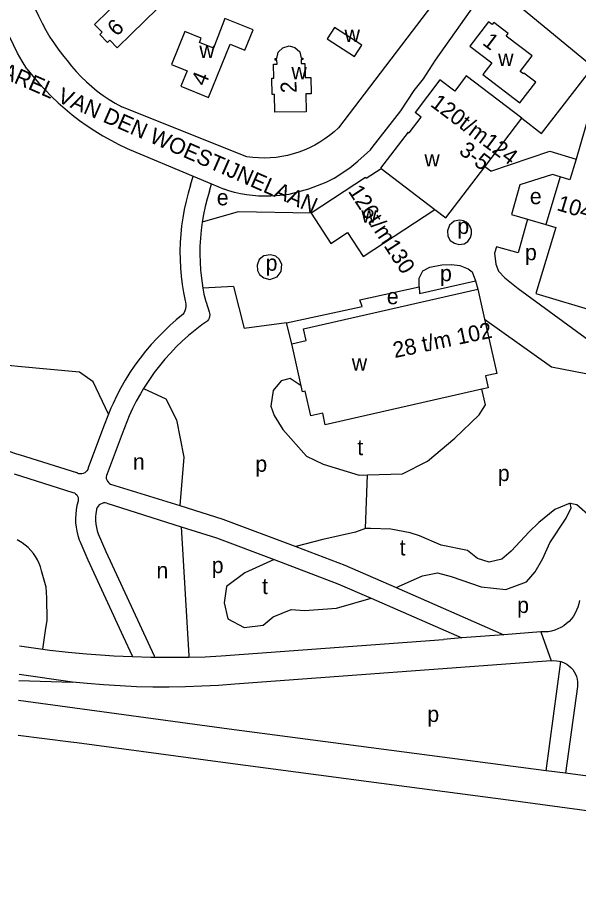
# Model space of a CAD drawing. Extents: x 161141 to 163125, y 381621 to 383200.
# Drawn here: x 161264.1 to 161405.1, y 381689.5 to 381910.5 of the extents above; entities that cross this region are included whole.
import ezdxf

# ---------------------------------------------------------------- set-up
doc = ezdxf.new("R2010")
doc.units = 0
for name, color, linetype in [('BLT_Basislijn', 7, 'Continuous'), ('BLT_Bebouwing', 7, 'Continuous'), ('BLT_Centroide', 7, 'Continuous'), ('BLT_Huisnummer', 7, 'Continuous'), ('BLT_Huisnummer_reeks', 7, 'Continuous'), ('BLT_Onderverdeling_panden', 7, 'Continuous'), ('BLT_Straatnaam_verkleind', 7, 'Continuous'), ('BLT_Vlakafsluiter', 7, 'Continuous')]:
    doc.layers.add(name, color=color, linetype=linetype)

msp = doc.modelspace()

# ---------------------------------------------------------------- linework, layer by layer
at = {"layer": 'BLT_Basislijn'}
for p, q in [((161375.91, 381923.68), (161344.71, 381882.75)), ((161321.43, 381875.55), (161290.26, 381888.07)), ((161292.22, 381877.3), (161308.22, 381870.6)), ((161383.04, 381871.9), (161381.54, 381872.97)), ((161307.56, 381868.34), (161308.22, 381870.6)), ((161308.22, 381870.6), (161312.79, 381868.69)), ((161312.32, 381866.82), (161312.79, 381868.69)), ((161312.79, 381868.69), (161316, 381867.35)), ((161379.21, 381844.26), (161379.78, 381842.15)), ((161318.37, 381842.85), (161310.67, 381842.4)), ((161318.37, 381842.85), (161320.99, 381832.31)), ((161389.96, 381842.39), (161413.29, 381825.17)), ((161311.45, 381838.91), (161312.21, 381836.52)), ((161311.68, 381834.07), (161310.39, 381833.19)), ((161331.71, 381833.73), (161320.99, 381832.31)), ((161286.9, 381810.74), (161285.64, 381807.59)), ((161287.52, 381812.29), (161286.9, 381810.74)), ((161292.11, 381810.29), (161290.33, 381805.84)), ((161285.64, 381807.59), (161281.78, 381797.23)), ((161290.33, 381805.84), (161286.56, 381795.72)), ((161264.73, 381800.52), (161278.87, 381796.04)), ((161263.22, 381795.75), (161277.97, 381791.08)), ((161351.53, 381782.01), (161352.04, 381795.48)), ((161287.39, 381793.18), (161304.85, 381787.74)), ((161286.52, 381788.37), (161305.19, 381782.45)), ((161305.19, 381782.45), (161307.11, 381750)), ((161284.36, 381780.69), (161286.26, 381776.19)), ((161279.73, 381778.81), (161281.71, 381774.1)), ((161334.06, 381777.44), (161346.38, 381772.79)), ((161286.26, 381776.19), (161298.36, 381750)), ((161281.71, 381774.1), (161290.63, 381754.8)), ((161328.54, 381774.17), (161344.62, 381768.11)), ((161346.38, 381772.79), (161359.25, 381767.15)), ((161344.62, 381768.11), (161352.99, 381764.44)), ((161359.25, 381767.15), (161386.34, 381755.27)), ((161352.99, 381764.44), (161375.73, 381754.46)), ((161386.34, 381755.27), (161375.73, 381754.46)), ((161395.66, 381755.98), (161386.34, 381755.27)), ((161290.63, 381754.8), (161292.85, 381750)), ((161315.26, 381750), (161371.18, 381754.11)), ((161375.73, 381754.46), (161371.18, 381754.11)), ((161264.54, 381752.46), (161270.38, 381751.63)), ((161270.38, 381751.63), (161272.16, 381751.38)), ((161288.27, 381750), (161292.95, 381749.78)), ((161292.85, 381750), (161292.95, 381749.78)), ((161298.36, 381750), (161298.52, 381749.63)), ((161307.11, 381750), (161307.13, 381749.61)), ((161307.13, 381749.61), (161311.2, 381749.7)), ((161311.2, 381749.7), (161315.26, 381750)), ((161398.22, 381748.7), (161318.65, 381742.82)), ((161396.94, 381721.07), (161400.63, 381748.54)), ((161277.87, 381743.36), (161264.43, 381745.23)), ((161264.41, 381743.75), (161277.87, 381743.36)), ((161404.81, 381742.27), (161401.82, 381720.42)), ((161317.26, 381731.53), (161264.33, 381738.7)), ((161396.94, 381721.07), (161317.26, 381731.53)), ((161401.82, 381720.42), (161396.94, 381721.07)), ((161409.92, 381719.36), (161401.82, 381720.42))]:
    msp.add_line(p, q, dxfattribs=at)
for points in [[(161266.41, 381897.57), (161265.21, 381899.55), (161264.07, 381901.57), (161263, 381903.62), (161262.01, 381905.71), (161261.09, 381907.84), (161260.24, 381909.99), (161259.46, 381912.17), (161258.77, 381914.38), (161258.15, 381916.61), (161257.6, 381918.86), (161257.14, 381921.13), (161256.75, 381923.42), (161256.44, 381925.71), (161256.21, 381928.02), (161256.07, 381930.33), (161256, 381932.64), (161256.01, 381934.96), (161256.1, 381937.27), (161256.27, 381939.58), (161256.52, 381941.88), (161256.85, 381944.18), (161257.04, 381945.28)], [(161264.87, 381926.29), (161265.15, 381924.3), (161265.52, 381922.32), (161265.96, 381920.36), (161266.48, 381918.41), (161267.07, 381916.49), (161267.74, 381914.59), (161268.49, 381912.73), (161269.31, 381910.89), (161270.2, 381909.09), (161271.16, 381907.32), (161272.2, 381905.59), (161273.3, 381903.91), (161274.46, 381902.27), (161275.69, 381900.68), (161276.5, 381899.7)], [(161353.2, 381877.79), (161360.42, 381887.07), (161363.79, 381892.19), (161366.12, 381895.12), (161369.17, 381899.8), (161380.32, 381915.6), (161381.08, 381916.36), (161382.99, 381917.15), (161384.74, 381917.15), (161386.53, 381916.52), (161408.75, 381898.14)], [(161276.5, 381899.7), (161277.62, 381898.29), (161278.8, 381896.92), (161280.05, 381895.6), (161281.35, 381894.35), (161282.7, 381893.15), (161284.11, 381892.01), (161285.56, 381890.93), (161287.06, 381889.92), (161288.61, 381888.98), (161290.26, 381888.07)], [(161266.41, 381897.57), (161267.87, 381895.76), (161269.38, 381894), (161270.96, 381892.29), (161272.59, 381890.64), (161274.28, 381889.05), (161276.02, 381887.51), (161277.81, 381886.04), (161279.66, 381884.63), (161281.55, 381883.28), (161283.49, 381882), (161285.47, 381880.78), (161287.49, 381879.64), (161289.54, 381878.57), (161291.64, 381877.56), (161292.22, 381877.3)], [(161390.84, 381885.17), (161395.83, 381881.33), (161408.75, 381898.14)], [(161344.71, 381882.75), (161343.62, 381881.75), (161342.49, 381880.82), (161341.3, 381879.96), (161340.07, 381879.15), (161338.8, 381878.42), (161337.49, 381877.76), (161336.14, 381877.16), (161334.77, 381876.65), (161333.37, 381876.2), (161331.94, 381875.84), (161330.5, 381875.55), (161329.05, 381875.34), (161327.59, 381875.22), (161326.12, 381875.17), (161324.65, 381875.2), (161323.18, 381875.31), (161321.73, 381875.5), (161321.43, 381875.55)], [(161349.59, 381874.36), (161352.78, 381877.24), (161353.2, 381877.79)], [(161383.04, 381871.9), (161397.92, 381876.86), (161404.48, 381874.91)], [(161329.22, 381865.73), (161332.32, 381866.12), (161337.32, 381867.4), (161341.63, 381869.1), (161343.64, 381870.09), (161347.64, 381872.73), (161349.59, 381874.36)], [(161400.49, 381870.45), (161398.58, 381871.02), (161390.38, 381868.4), (161388.23, 381860.98), (161392.27, 381859.79)], [(161307.56, 381868.34), (161306.95, 381866.33), (161306.42, 381864.29), (161305.97, 381862.23), (161305.6, 381860.16), (161305.3, 381858.08), (161305.08, 381855.98), (161304.95, 381853.88), (161304.89, 381851.78), (161304.92, 381849.67), (161305.02, 381847.57), (161305.2, 381845.47), (161305.46, 381843.38), (161305.81, 381841.31), (161306.23, 381839.24), (161306.3, 381838.94)], [(161312.32, 381866.82), (161311.74, 381864.89), (161311.24, 381862.94), (161310.82, 381860.98), (161310.47, 381859)], [(161329.22, 381865.73), (161327.7, 381865.6), (161326.17, 381865.56), (161324.65, 381865.59), (161323.12, 381865.71), (161321.61, 381865.9), (161320.1, 381866.17), (161318.62, 381866.52), (161317.15, 381866.95), (161316, 381867.35)], [(161337.85, 381861.29), (161319.48, 381861.6), (161310.47, 381859)], [(161310.47, 381859), (161310.21, 381857.01), (161310.02, 381855.01), (161309.92, 381853), (161309.89, 381851), (161309.95, 381848.99), (161310.08, 381846.99), (161310.29, 381844.99), (161310.67, 381842.4)], [(161392.27, 381859.79), (161389.92, 381851.29), (161384.45, 381852.8), (161384.01, 381851.23), (161384.29, 381848.46), (161384.96, 381846.72), (161386.59, 381845.01), (161389.96, 381842.39)], [(161392.27, 381859.79), (161396.86, 381858.42)], [(161365, 381842.78), (161365, 381844.97), (161365.97, 381846.83), (161367.69, 381847.72), (161370.75, 381848.34), (161373.13, 381848.42), (161375.24, 381848.15), (161377.32, 381847.28), (161378.4, 381846.51), (161379.21, 381844.26)], [(161365, 381842.78), (161365.14, 381841.07), (161379.21, 381844.26)], [(161310.67, 381842.4), (161310.89, 381840.94)], [(161331.71, 381833.73), (161350.72, 381837.81), (161350.1, 381839.5), (161365, 381842.78)], [(161310.89, 381840.94), (161311.41, 381839.07), (161311.45, 381838.91)], [(161306.3, 381838.94), (161306.37, 381838.38), (161306.36, 381837.81), (161306.27, 381837.24), (161306.11, 381836.7), (161305.87, 381836.18), (161305.68, 381835.88)], [(161305.68, 381835.88), (161303.97, 381834.48), (161302.31, 381833.01), (161300.71, 381831.49), (161299.16, 381829.9), (161297.67, 381828.26), (161296.24, 381826.57), (161294.87, 381824.83), (161293.56, 381823.04), (161292.32, 381821.21), (161291.15, 381819.33), (161290.04, 381817.41), (161289.01, 381815.45), (161288.05, 381813.45), (161287.52, 381812.29)], [(161312.33, 381835.33), (161312.22, 381834.91), (161312.04, 381834.52), (161311.78, 381834.18), (161311.68, 381834.07)], [(161312.21, 381836.52), (161312.31, 381836.18), (161312.36, 381835.75), (161312.33, 381835.33)], [(161381.48, 381834.63), (161398.27, 381822.65)], [(161310.39, 381833.19), (161308.7, 381831.9), (161307.07, 381830.55), (161305.48, 381829.13), (161303.95, 381827.66), (161302.48, 381826.13), (161301.06, 381824.55), (161299.71, 381822.92), (161298.42, 381821.23), (161297.19, 381819.5), (161296.03, 381817.72), (161295.73, 381817.23)], [(161332.98, 381828.44), (161331.71, 381833.73)], [(161286.9, 381810.74), (161283.06, 381818.9), (161279.6, 381821.28), (161264.11, 381822.76), (161251.32, 381824.05), (161239.41, 381827.19), (161228.11, 381826.76), (161223.62, 381821.66)], [(161398.27, 381822.65), (161412.59, 381819.85)], [(161335.37, 381817.85), (161332.58, 381819.73), (161330.3, 381819.16), (161328.33, 381816.74), (161327.76, 381812.8), (161328.57, 381810.44), (161330.76, 381806.86), (161336.74, 381800.2), (161340.87, 381798.16), (161349.96, 381795.42), (161352.04, 381795.48)], [(161295.73, 381817.23), (161294.93, 381815.9), (161293.91, 381814.04), (161292.96, 381812.15), (161292.11, 381810.29)], [(161295.73, 381817.23), (161301.32, 381814.64), (161304.04, 381809.32), (161305.84, 381799.93), (161304.85, 381787.74)], [(161352.04, 381795.48), (161360.87, 381795.72), (161367.11, 381798.95), (161374.01, 381804.75), (161380.13, 381810.55), (161381.7, 381813.09), (161380.79, 381817.01)], [(161235.02, 381811.9), (161239.04, 381810.1), (161243.1, 381808.36), (161247.18, 381806.7), (161251.3, 381805.11), (161255.44, 381803.6), (161259.61, 381802.17), (161263.81, 381800.81), (161264.73, 381800.52)], [(161281.78, 381797.23), (161281.68, 381796.86), (161281.49, 381796.52), (161281.24, 381796.23), (161280.94, 381795.99), (161280.59, 381795.82), (161280.22, 381795.72), (161279.83, 381795.71), (161279.45, 381795.77), (161279.09, 381795.91), (161278.87, 381796.04)], [(161286.56, 381795.72), (161286.42, 381795.35), (161286.36, 381794.97), (161286.37, 381794.58), (161286.47, 381794.21), (161286.64, 381793.86), (161286.88, 381793.55), (161287.18, 381793.3), (161287.39, 381793.18)], [(161277.97, 381791.08), (161278.33, 381790.94), (161278.65, 381790.73), (161278.92, 381790.45), (161279.13, 381790.13), (161279.27, 381789.77), (161279.33, 381789.39), (161279.31, 381789.01), (161279.27, 381788.84)], [(161279.27, 381788.84), (161278.99, 381787.79), (161278.79, 381786.71), (161278.67, 381785.63), (161278.62, 381784.53), (161278.65, 381783.44), (161278.77, 381782.35), (161278.96, 381781.28), (161279.24, 381780.22), (161279.58, 381779.18), (161279.73, 381778.81)], [(161286.52, 381788.37), (161286.11, 381788.43), (161285.7, 381788.42), (161285.3, 381788.32), (161284.92, 381788.15), (161284.58, 381787.91), (161284.29, 381787.61), (161284.07, 381787.27), (161283.92, 381786.88), (161283.87, 381786.66)], [(161402.97, 381788.34), (161399.18, 381786.75), (161395.11, 381783.46), (161392.66, 381781.14), (161388.15, 381776.27), (161385.8, 381774.3), (161382.62, 381773.53), (161379.73, 381774.46), (161377.16, 381776.42), (161370.56, 381777.81), (161365.11, 381780.11), (161362.81, 381780.91), (161357.95, 381781.86), (161352.83, 381781.98), (161351.53, 381782.01)], [(161359.25, 381767.15), (161365.84, 381770.12), (161369.62, 381770.85), (161373.09, 381769.9), (161380.59, 381767.32), (161386.81, 381766.67), (161392, 381768.56), (161394.24, 381771.07), (161396.1, 381774.41), (161397.89, 381778.42), (161401.96, 381784.58), (161403.27, 381787.21), (161402.97, 381788.34)], [(161402.97, 381788.34), (161404.65, 381788.05), (161408.08, 381785.02)], [(161283.87, 381786.66), (161283.71, 381785.79), (161283.63, 381784.91), (161283.63, 381784.01), (161283.71, 381783.12), (161283.87, 381782.25), (161284.11, 381781.39), (161284.36, 381780.69)], [(161304.85, 381787.74), (161315.67, 381784.37), (161334.06, 381777.44)], [(161305.19, 381782.45), (161314.04, 381779.64), (161328.54, 381774.17)], [(161351.53, 381782.01), (161348.99, 381781.04), (161340.83, 381779.23), (161334.06, 381777.44)], [(161270.1, 381771.37), (161269.83, 381772.31), (161269.49, 381773.22), (161269.07, 381774.1), (161268.58, 381774.94), (161268.02, 381775.74), (161267.4, 381776.49), (161266.72, 381777.19), (161265.98, 381777.83), (161265.2, 381778.4), (161264.36, 381778.91), (161263.92, 381779.15)], [(161328.54, 381774.17), (161321.2, 381770.82), (161316.63, 381767.4), (161315.97, 381763.33), (161316.96, 381759.31), (161321.04, 381757.05), (161325.83, 381757.67), (161328.29, 381759.79), (161332.82, 381761.58), (161336.19, 381761.4), (161344.27, 381761.96), (161352.99, 381764.44)], [(161271.08, 381756.36), (161271.46, 381758.93), (161271.38, 381764.58), (161271.26, 381767.24), (161270.1, 381771.37)], [(161405.31, 381763.9), (161405.16, 381763.06), (161404.93, 381762.24), (161404.63, 381761.44), (161404.26, 381760.67), (161403.81, 381759.95), (161403.3, 381759.26), (161402.73, 381758.63), (161402.1, 381758.06), (161401.42, 381757.54), (161400.69, 381757.1), (161399.93, 381756.72), (161399.13, 381756.41), (161398.31, 381756.18), (161397.47, 381756.03), (161396.62, 381755.96), (161395.77, 381755.97), (161395.66, 381755.98)], [(161270.38, 381751.63), (161271.08, 381756.36)], [(161272.16, 381751.38), (161276.79, 381750.88), (161281.42, 381750.47), (161286.06, 381750.13), (161288.27, 381750)], [(161292.95, 381749.78), (161297.57, 381749.64), (161298.52, 381749.63)], [(161298.52, 381749.63), (161302.22, 381749.59), (161306.87, 381749.61), (161307.13, 381749.61)], [(161398.22, 381748.7), (161398.89, 381748.76), (161399.57, 381748.74), (161400.24, 381748.64), (161400.63, 381748.54)], [(161400.63, 381748.54), (161400.9, 381748.46), (161401.53, 381748.21), (161402.13, 381747.88), (161402.68, 381747.49), (161403.19, 381747.04), (161403.64, 381746.52), (161404.02, 381745.96), (161404.34, 381745.36), (161404.58, 381744.73), (161404.75, 381744.07), (161404.84, 381743.39), (161404.85, 381742.71), (161404.81, 381742.27)], [(161318.65, 381742.82), (161314.54, 381742.52), (161310.42, 381742.3), (161306.3, 381742.16), (161302.17, 381742.09), (161298.05, 381742.11), (161293.93, 381742.21), (161289.81, 381742.39), (161285.69, 381742.65), (161281.58, 381742.99), (161277.87, 381743.36)], [(161264.19, 381729.99), (161277.46, 381728.33), (161278.98, 381728.14)], [(161278.98, 381728.14), (161315.67, 381723.2), (161352.38, 381718.32), (161387.44, 381713.75)], [(161387.44, 381713.75), (161467.24, 381702.95), (161536.47, 381693.73), (161568.16, 381689.46)]]:
    msp.add_lwpolyline(points, dxfattribs=at)
for points in [[(161375.29, 381859.54), (161373.8, 381859.32), (161372.63, 381858.24), (161372.14, 381856.82), (161372.22, 381855.48), (161372.85, 381854.46), (161373.9, 381853.72), (161375.03, 381853.43), (161376.34, 381853.62), (161377.26, 381854.15), (161377.94, 381855.17), (161378.21, 381856.09), (161378.22, 381857.05), (161377.89, 381857.95), (161377.44, 381858.56), (161376.89, 381859.05), (161376.17, 381859.38)], [(161327.64, 381850.82), (161325.96, 381850.58), (161324.8, 381849.61), (161324.32, 381848.25), (161324.35, 381846.91), (161324.87, 381845.86), (161325.96, 381845.04), (161327.45, 381844.62), (161329.31, 381845.25), (161330.37, 381846.67), (161330.53, 381848.49), (161329.82, 381849.74), (161329, 381850.48)]]:
    msp.add_lwpolyline(points, close=True, dxfattribs=at)
at = {"layer": 'BLT_Bebouwing'}
for p, q in [((161407.81, 381886.19), (161404.48, 381874.91)), ((161355.33, 381872.64), (161355.44, 381872.56)), ((161371.76, 381860.12), (161381.54, 381872.97)), ((161351.51, 381870.31), (161337.85, 381861.29)), ((161368.96, 381862.25), (161371.76, 381860.12)), ((161379.78, 381842.15), (161381.48, 381834.63)), ((161394.4, 381841.08), (161410.01, 381836.44))]:
    msp.add_line(p, q, dxfattribs=at)
for points in [[(161287.01, 381912.26), (161293.45, 381918.52), (161299.14, 381912.67), (161292.71, 381906.41), (161289.13, 381902.92), (161287.27, 381904.84), (161286.68, 381904.26), (161284.74, 381906.25), (161285.33, 381906.81), (161283.42, 381908.77), (161287.01, 381912.26)], [(161305.11, 381893.26), (161312.06, 381890.43), (161317.49, 381903.77), (161321.19, 381902.26), (161323.28, 381907.38), (161316.19, 381910.27), (161313.34, 381902.83), (161309.82, 381904.26), (161310.26, 381905.34), (161306.15, 381907.01), (161302.75, 381898.68), (161306.71, 381897.07), (161305.11, 381893.26)], [(161348.8, 381900.68), (161350.64, 381903.53), (161343.74, 381908.01), (161341.89, 381905.15), (161348.8, 381900.68)], [(161328.46, 381895.24), (161328.41, 381898.78), (161329.29, 381898.8), (161329.27, 381899.82), (161328.85, 381899.81), (161328.85, 381900.16), (161329.26, 381900.17), (161329.56, 381901.78), (161330.78, 381902.87), (161332.33, 381903.36), (161333.78, 381902.93), (161335.03, 381901.88), (161335.4, 381900.28), (161335.8, 381900.29), (161335.81, 381899.94), (161335.39, 381899.93), (161335.4, 381898.91), (161336.27, 381898.92), (161336.33, 381895.44), (161337.78, 381895.46), (161337.85, 381891.33), (161336.55, 381891.31), (161336.62, 381886.81), (161328.73, 381886.68), (161328.66, 381891.16), (161328.03, 381891.15), (161327.97, 381895.24), (161328.46, 381895.24)], [(161390.84, 381885.17), (161376.85, 381895.82), (161373.96, 381892), (161370.26, 381894.82), (161364, 381886.63)], [(161362.27, 381881.67), (161362.5, 381881.49), (161365.51, 381885.48), (161364, 381886.63)], [(161381.54, 381872.97), (161390.84, 381885.17)], [(161362.27, 381881.67), (161355.33, 381872.64)], [(161404.48, 381874.91), (161402.94, 381869.71), (161400.49, 381870.45)], [(161351.51, 381870.31), (161351.67, 381870.07), (161355.44, 381872.56)], [(161400.49, 381870.45), (161396.86, 381858.42)], [(161337.85, 381861.29), (161342.85, 381853.68), (161347, 381856.47)], [(161350.97, 381850.42), (161368.96, 381862.25)], [(161396.86, 381858.42), (161399.37, 381857.67), (161394.4, 381841.08)], [(161347, 381856.47), (161350.97, 381850.42)], [(161332.98, 381828.44), (161336.6, 381829.26), (161335.92, 381832.22), (161379.78, 381842.15)], [(161381.48, 381834.63), (161384.57, 381820.99), (161381.72, 381820.35), (161382.4, 381817.37), (161380.79, 381817.01)], [(161335.37, 381817.85), (161332.98, 381828.44)], [(161380.79, 381817.01), (161341.43, 381808.1), (161340.78, 381810.99), (161337.79, 381810.31), (161336.38, 381816.55), (161335.7, 381816.4), (161335.37, 381817.85)]]:
    msp.add_lwpolyline(points, dxfattribs=at)
msp.add_lwpolyline([(161382.43, 381909.46), (161377.77, 381903.34), (161383.29, 381899.14), (161381.01, 381896.15), (161390.34, 381889.02), (161394.33, 381894.21), (161391.39, 381896.47), (161391.28, 381896.33), (161390.44, 381896.97), (161393.42, 381900.88), (161386.92, 381905.85), (161387.42, 381906.52), (161383.77, 381909.29), (161383.35, 381908.75)], close=True, dxfattribs=at)
at = {"layer": 'BLT_Onderverdeling_panden'}
msp.add_line((161355.44, 381872.56), (161368.96, 381862.25), dxfattribs=at)
at = {"layer": 'BLT_Vlakafsluiter'}
msp.add_line((161395.66, 381755.98), (161398.22, 381748.7), dxfattribs=at)

# ---------------------------------------------------------------- texts
at = {"layer": 'BLT_Centroide'}
for s, p in [('w', (161346.27, 381904.34)), ('w', (161309.77, 381900.34)), ('w', (161384.89, 381898.32)), ('w', (161332.91, 381894.97)), ('w', (161366.35, 381873.04)), ('e', (161314.15, 381863.27)), ('e', (161392.86, 381863.57)), ('w', (161350.49, 381858.92)), ('p', (161374.63, 381856.07)), ('p', (161391.64, 381849.46)), ('p', (161326.43, 381846.82)), ('p', (161370.28, 381844.19)), ('e', (161356.9, 381838.39)), ('w', (161348.09, 381821.71)), ('t', (161349.47, 381800.44)), ('n', (161293.06, 381796.8)), ('p', (161323.84, 381796.25)), ('p', (161384.82, 381793.92)), ('t', (161360.12, 381775.22)), ('p', (161312.88, 381770.77)), ('n', (161298.97, 381769.46)), ('t', (161325.53, 381765.49)), ('p', (161389.68, 381760.74)), ('p', (161367.09, 381733.33))]:
    msp.add_text(s, height=4, dxfattribs=at).set_placement(p)
at = {"layer": 'BLT_Huisnummer'}
for s, rotation, p in [('6', 44.2191, (161288.98, 381905.58)), ('1', 323.1803, (161380.72, 381903.84)), ('4', 67.862, (161311.27, 381893.05)), ('2', 92.1805, (161334.26, 381891.57))]:
    msp.add_text(s, height=4, rotation=rotation, dxfattribs=at).set_placement(p)
at = {"layer": 'BLT_Huisnummer_reeks'}
for s, rotation, p in [('120t/m124', 323.1803, (161367.63, 381888.36)), ('3-5', 323.1803, (161374.78, 381876.44)), ('126t/m130', 303.1803, (161347.06, 381866.8)), ('104t/m118', 343.1803, (161399.42, 381862.11)), ('28 t/m 102', 11.8348, (161358.88, 381824.84))]:
    msp.add_text(s, height=4, rotation=rotation, dxfattribs=at).set_placement(p)
at = {"layer": 'BLT_Straatnaam_verkleind'}
msp.add_text('KAREL VAN DEN WOESTIJNELAAN', height=4, rotation=336.3499, dxfattribs=at).set_placement((161256.39, 381897.02))

doc.saveas('drawing.dxf')
